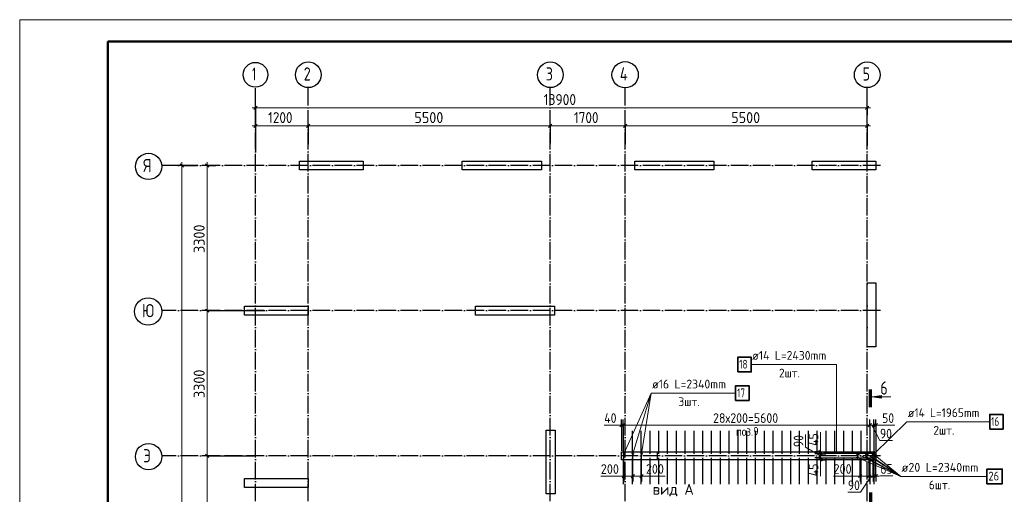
# Model space of a CAD drawing. Header units: millimetres. Extents: x -49773 to 2322955, y -3321 to 58485.
# Tile 507 of 580: x 1910262 to 1932637, y 45803 to 56601. Entities that reach past the tile are written whole.
import ezdxf

# ---------------------------------------------------------------- set-up
doc = ezdxf.new("R2010")
doc.units = ezdxf.units.MM
for name, pattern in [('______11', [500, 400, -50, 0, -50]), ('______3', [500, 400, -100]), ('______5', [1100, 800, -100, 100, -100])]:
    doc.linetypes.add(name, pattern=pattern)
for name, color, linetype, lineweight in [('Standard', 7, 'Continuous', 25), ('Арм.стержн. вертикальными 1', 22, 'Continuous', 35), ('Арм.стержн.горизонт. 2', 202, 'Continuous', 35), ('Балка_ общее', 7, '______3', 13), ('Обозначение разреза_ общее', 7, 'Continuous', 25), ('Размерная линия_ общее', 7, 'Continuous', 13), ('Стена_ общее', 7, 'Continuous', 35)]:
    doc.layers.add(name, color=color, linetype=linetype, lineweight=lineweight)
doc.layers.add('Арм.стержн. вертикальными 2', color=7, linetype='Continuous', lineweight=35, true_color=0x006e00)
doc.layers.add('Осевая линия_ общее', color=7, linetype='______5', lineweight=13, true_color=0xa0a0a0)
doc.styles.add('ISOCPEUR', font='txt')

msp = doc.modelspace()

# ---------------------------------------------------------------- hatches: boundary and pattern name
at = {"layer": 'Обозначение разреза_ общее', "linetype": 'Continuous', "lineweight": 13, "transparency": 33554687}
msp.add_hatch(color=7, dxfattribs=at).paths.add_polyline_path([(1929842.4, 47987.4), (1929632.4, 48017.4), (1929842.4, 48047.4)], flags=16)

# ---------------------------------------------------------------- linework, layer by layer
at = {"color": 7, "linetype": 'Continuous', "lineweight": 25, "transparency": 33554687}
for p, q in [((1916618.8, 53180.9), (1916618.8, 53380.9)), ((1916618.8, 53380.9), (1918068.8, 53380.9)), ((1918068.8, 53380.9), (1918068.8, 53180.9)), ((1920318.8, 53180.9), (1920318.8, 53380.9)), ((1920318.8, 53380.9), (1922118.8, 53380.9)), ((1922118.8, 53380.9), (1922118.8, 53180.9)), ((1924238.8, 53180.9), (1924238.8, 53380.9)), ((1924238.8, 53380.9), (1926038.8, 53380.9)), ((1926038.8, 53380.9), (1926038.8, 53180.9)), ((1928268.8, 53180.9), (1928268.8, 53380.9)), ((1928268.8, 53380.9), (1929718.8, 53380.9)), ((1929718.8, 53380.9), (1929718.8, 53180.9)), ((1918068.8, 53180.9), (1916618.8, 53180.9)), ((1922118.8, 53180.9), (1920318.8, 53180.9)), ((1926038.8, 53180.9), (1924238.8, 53180.9)), ((1929718.8, 53180.9), (1928268.8, 53180.9)), ((1929518.8, 49160.9), (1929518.8, 50610.9)), ((1929518.8, 50610.9), (1929718.8, 50610.9)), ((1929718.8, 50610.9), (1929718.8, 49160.9)), ((1915368.8, 49880.9), (1915368.8, 50080.9)), ((1915368.8, 50080.9), (1916818.8, 50080.9)), ((1916818.8, 50080.9), (1916818.8, 49880.9)), ((1920618.8, 49880.9), (1920618.8, 50080.9)), ((1920618.8, 50080.9), (1922418.8, 50080.9)), ((1922418.8, 50080.9), (1922418.8, 49880.9)), ((1916818.8, 49880.9), (1915368.8, 49880.9)), ((1922418.8, 49880.9), (1920618.8, 49880.9)), ((1929718.8, 49160.9), (1929518.8, 49160.9)), ((1922228.8, 45815.9), (1922228.8, 47265.9)), ((1922228.8, 47265.9), (1922428.8, 47265.9)), ((1922428.8, 47265.9), (1922428.8, 45815.9)), ((1915368.8, 45960.9), (1915368.8, 46160.9)), ((1915368.8, 46160.9), (1916818.8, 46160.9)), ((1916818.8, 46160.9), (1916818.8, 45960.9)), ((1916818.8, 45960.9), (1915368.8, 45960.9)), ((1922428.8, 45815.9), (1922228.8, 45815.9))]:
    msp.add_line(p, q, dxfattribs=at)
at = {"layer": 'Standard', "color": 7, "linetype": 'Continuous', "lineweight": 13, "transparency": 33554687}
msp.add_lwpolyline([(1910262.3, -2799.3), (1952262.3, -2799.3), (1952262.3, 56600.7), (1910262.3, 56600.7), (1910262.3, -2799.3)], close=True, dxfattribs=at)
at = {"layer": 'Standard', "color": 7, "linetype": 'Continuous', "lineweight": 50, "transparency": 33554687}
msp.add_lwpolyline([(1912262.3, 56100.7), (1951762.3, 56100.7), (1951762.3, -2299.3), (1912262.3, -2299.3), (1912262.3, 56100.7)], close=True, dxfattribs=at)
at = {"layer": 'Арм.стержн. вертикальными 1', "color": 4, "linetype": 'Continuous', "lineweight": 25, "transparency": 33554687}
for p, q in [((1923978.8, 47246), (1923978.8, 46726)), ((1924178.8, 47246), (1924178.8, 46726)), ((1924378.8, 47246), (1924378.8, 46726)), ((1924578.8, 47246), (1924578.8, 46726)), ((1924778.8, 47246), (1924778.8, 46726)), ((1924978.8, 47246), (1924978.8, 46726)), ((1925178.8, 47246), (1925178.8, 46726)), ((1925378.8, 47246), (1925378.8, 46726)), ((1925578.8, 47246), (1925578.8, 46726)), ((1925778.8, 47246), (1925778.8, 46726)), ((1925978.8, 47245.9), (1925978.8, 46725.9)), ((1926178.8, 47245.9), (1926178.8, 46725.9)), ((1926378.8, 47245.9), (1926378.8, 46725.9)), ((1926578.8, 47245.9), (1926578.8, 46725.9)), ((1926778.8, 47245.9), (1926778.8, 46725.9)), ((1926978.8, 47245.9), (1926978.8, 46725.9)), ((1927178.8, 47245.9), (1927178.8, 46725.9)), ((1927378.8, 47245.9), (1927378.8, 46725.9)), ((1927578.8, 47245.9), (1927578.8, 46725.9)), ((1927778.8, 47245.9), (1927778.8, 46725.9)), ((1927978.8, 47245.9), (1927978.8, 46725.9)), ((1928178.8, 47245.9), (1928178.8, 46725.9)), ((1928378.8, 47245.9), (1928378.8, 46725.9)), ((1928578.8, 47245.9), (1928578.8, 46725.9)), ((1928778.8, 47245.9), (1928778.8, 46725.9)), ((1928978.8, 47245.9), (1928978.8, 46725.9)), ((1929178.8, 47245.9), (1929178.8, 46725.9)), ((1929378.8, 47245.9), (1929378.8, 46725.9)), ((1929578.8, 47245.9), (1929578.8, 46725.9)), ((1929668.8, 47245.9), (1929668.8, 46725.9)), ((1923978.8, 46636), (1923978.8, 46036)), ((1924178.8, 46636), (1924178.8, 46036)), ((1924378.8, 46636), (1924378.8, 46036)), ((1924578.8, 46636), (1924578.8, 46036)), ((1924778.8, 46635.9), (1924778.8, 46036)), ((1924978.8, 46635.9), (1924978.8, 46036)), ((1925178.8, 46635.9), (1925178.8, 46036)), ((1925378.8, 46635.9), (1925378.8, 46036)), ((1925578.8, 46635.9), (1925578.8, 46036)), ((1925778.8, 46635.9), (1925778.8, 46036)), ((1925978.8, 46635.9), (1925978.8, 46035.9)), ((1926178.8, 46635.9), (1926178.8, 46035.9)), ((1926378.8, 46635.9), (1926378.8, 46035.9)), ((1926578.8, 46635.9), (1926578.8, 46035.9)), ((1926778.8, 46635.9), (1926778.8, 46035.9)), ((1926978.8, 46635.9), (1926978.8, 46035.9)), ((1927178.8, 46635.9), (1927178.8, 46035.9)), ((1927378.8, 46635.9), (1927378.8, 46035.9)), ((1927578.8, 46635.9), (1927578.8, 46035.9)), ((1927778.8, 46635.9), (1927778.8, 46035.9)), ((1927978.8, 46635.9), (1927978.8, 46035.9)), ((1928178.8, 46635.9), (1928178.8, 46035.9)), ((1928378.8, 46635.9), (1928378.8, 46035.9)), ((1928578.8, 46635.9), (1928578.8, 46035.9)), ((1928778.8, 46635.9), (1928778.8, 46035.9)), ((1928978.8, 46635.9), (1928978.8, 46035.9)), ((1929178.8, 46635.9), (1929178.8, 46035.9)), ((1929378.8, 46635.9), (1929378.8, 46035.9)), ((1929578.8, 46635.9), (1929578.8, 46035.9)), ((1929668.8, 46635.9), (1929668.8, 46035.9))]:
    msp.add_line(p, q, dxfattribs=at)
at = {"layer": 'Арм.стержн. вертикальными 2', "color": 7, "linetype": 'Continuous', "lineweight": 13, "transparency": 33554687}
for p, q in [((1924611.9, 48104.2), (1923994.6, 46726.5)), ((1924611.9, 48104.2), (1924194.6, 46726.5)), ((1924611.9, 48104.2), (1924394.6, 46726.5)), ((1924611.9, 48104.2), (1926531.9, 48104.2)), ((1930282.2, 46210.5), (1929303.8, 46720.9)), ((1930282.2, 46210.5), (1929303.8, 46640.9)), ((1930282.2, 46210.5), (1929503.8, 46720.9)), ((1930282.2, 46210.5), (1929503.8, 46640.9)), ((1930282.2, 46210.5), (1929653.8, 46720.9)), ((1930282.2, 46210.5), (1929653.8, 46640.9)), ((1930282.2, 46210.5), (1932242.2, 46210.5))]:
    msp.add_line(p, q, dxfattribs=at)
at = {"layer": 'Арм.стержн. вертикальными 2', "color": 7, "linetype": 'Continuous', "lineweight": 35, "transparency": 33554687}
for points in [[(1926531.9, 47937.6), (1926838.6, 47937.6), (1926838.6, 48270.9), (1926531.9, 48270.9), (1926531.9, 47937.6)], [(1932242.2, 46043.8), (1932588.8, 46043.8), (1932588.8, 46377.1), (1932242.2, 46377.1), (1932242.2, 46043.8)]]:
    msp.add_lwpolyline(points, dxfattribs=at)
at = {"layer": 'Арм.стержн. вертикальными 2', "color": 5, "linetype": 'Continuous', "lineweight": 50, "true_color": 0x1c1cff, "transparency": 33554687}
for centre in [(1923994.6, 46726.5), (1924194.6, 46726.5), (1924394.6, 46726.5)]:
    msp.add_circle(centre, 8, dxfattribs=at)
at = {"layer": 'Арм.стержн. вертикальными 2', "color": 33, "linetype": 'Continuous', "lineweight": 50, "true_color": 0xf0a546, "transparency": 33554687}
for centre in [(1929303.8, 46720.9), (1929303.8, 46640.9), (1929503.8, 46720.9), (1929503.8, 46640.9), (1929653.8, 46720.9), (1929653.8, 46640.9)]:
    msp.add_circle(centre, 10, dxfattribs=at)
at = {"layer": 'Арм.стержн.горизонт. 2', "color": 7, "linetype": 'Continuous', "lineweight": 13, "transparency": 33554687}
for p, q in [((1926885.6, 48756), (1928825.6, 48756)), ((1928825.6, 48756), (1928825.6, 46735.9)), ((1928825.6, 48756), (1928825.6, 46735.9)), ((1930424.1, 47452.9), (1929680.7, 46722.6)), ((1930424.1, 47452.9), (1929680.7, 46722.6)), ((1930424.1, 47452.9), (1932304.1, 47452.9))]:
    msp.add_line(p, q, dxfattribs=at)
at = {"layer": 'Арм.стержн.горизонт. 2', "color": 7, "linetype": 'Continuous', "lineweight": 35, "transparency": 33554687}
for points in [[(1926579, 48589.3), (1926885.6, 48589.3), (1926885.6, 48922.6), (1926579, 48922.6), (1926579, 48589.3)], [(1932304.1, 47286.2), (1932610.8, 47286.2), (1932610.8, 47619.6), (1932304.1, 47619.6), (1932304.1, 47286.2)]]:
    msp.add_lwpolyline(points, dxfattribs=at)
at = {"layer": 'Арм.стержн.горизонт. 2', "color": 211, "linetype": 'Continuous', "lineweight": 25, "true_color": 0xff54ff, "transparency": 33554687}
for points in [[(1928525.8, 46735.9), (1929651.7, 46735.9), (1929659.1, 46734.9), (1929666.7, 46732.4), (1929673.8, 46728.4), (1929679.5, 46723.6), (1929684.3, 46717.9), (1929688.3, 46710.8), (1929690.8, 46703.2), (1929691.8, 46695.7), (1929691.8, 46666.1), (1929690.8, 46658.7), (1929688.3, 46651), (1929684.3, 46644), (1929679.5, 46638.2), (1929673.8, 46633.4), (1929666.7, 46629.5), (1929659.1, 46626.9), (1929651.7, 46625.9), (1928525.8, 46625.9)], [(1928525.8, 46735.9), (1929651.7, 46735.9), (1929659.1, 46734.9), (1929666.7, 46732.4), (1929673.8, 46728.4), (1929679.5, 46723.6), (1929684.3, 46717.9), (1929688.3, 46710.8), (1929690.8, 46703.2), (1929691.8, 46695.7), (1929691.8, 46666.1), (1929690.8, 46658.7), (1929688.3, 46651), (1929684.3, 46644), (1929679.5, 46638.2), (1929673.8, 46633.4), (1929666.7, 46629.5), (1929659.1, 46626.9), (1929651.7, 46625.9), (1928525.8, 46625.9)], [(1928989.8, 46735.9), (1929651.7, 46735.9), (1929659.1, 46734.9), (1929666.7, 46732.4), (1929673.8, 46728.4), (1929679.5, 46723.6), (1929684.3, 46717.9), (1929688.3, 46710.8), (1929690.8, 46703.2), (1929691.8, 46695.7), (1929691.8, 46666.1), (1929690.8, 46658.7), (1929688.3, 46651), (1929684.3, 46644), (1929679.5, 46638.2), (1929673.8, 46633.4), (1929666.7, 46629.5), (1929659.1, 46626.9), (1929651.7, 46625.9), (1928525.8, 46625.9)], [(1928989.8, 46735.9), (1929651.7, 46735.9), (1929659.1, 46734.9), (1929666.7, 46732.4), (1929673.8, 46728.4), (1929679.5, 46723.6), (1929684.3, 46717.9), (1929688.3, 46710.8), (1929690.8, 46703.2), (1929691.8, 46695.7), (1929691.8, 46666.1), (1929690.8, 46658.7), (1929688.3, 46651), (1929684.3, 46644), (1929679.5, 46638.2), (1929673.8, 46633.4), (1929666.7, 46629.5), (1929659.1, 46626.9), (1929651.7, 46625.9), (1928525.8, 46625.9)]]:
    msp.add_lwpolyline(points, dxfattribs=at)
at = {"layer": 'Балка_ общее', "color": 7, "linetype": 'Continuous', "lineweight": 13, "transparency": 33554687}
for p, q in [((1915618.8, 54598.2), (1915543.8, 54598.2)), ((1915618.8, 54598.2), (1929518.8, 54598.2)), ((1929518.8, 54598.2), (1929593.8, 54598.2)), ((1915618.8, 54188.3), (1915543.8, 54188.3)), ((1915618.8, 54188.3), (1916818.8, 54188.3)), ((1916818.8, 54188.3), (1922318.8, 54188.3)), ((1922318.8, 54188.3), (1924018.8, 54188.3)), ((1924018.8, 54188.3), (1929518.8, 54188.3)), ((1929518.8, 54188.3), (1929593.8, 54188.3)), ((1913950.2, 53280.9), (1913950.2, 53355.9)), ((1913950.2, 32240.9), (1913950.2, 53280.9)), ((1914525.7, 53280.9), (1914525.7, 53355.9)), ((1914525.7, 49980.9), (1914525.7, 53280.9)), ((1914525.7, 46680.9), (1914525.7, 49980.9)), ((1914525.7, 42760.9), (1914525.7, 46680.9))]:
    msp.add_line(p, q, dxfattribs=at)
at = {"layer": 'Балка_ общее', "color": 7, "linetype": 'Continuous', "lineweight": 25, "transparency": 33554687}
for p, q in [((1915581.3, 54560.8), (1915656.3, 54635.8)), ((1929481.3, 54560.8), (1929556.3, 54635.8)), ((1915581.3, 54150.7), (1915656.3, 54225.8)), ((1916781.3, 54150.7), (1916856.3, 54225.8)), ((1922281.3, 54150.7), (1922356.3, 54225.8)), ((1923981.3, 54150.7), (1924056.3, 54225.8)), ((1929481.3, 54150.7), (1929556.3, 54225.8)), ((1913987.7, 53243.4), (1913912.7, 53318.4)), ((1914563.2, 53243.4), (1914488.2, 53318.4)), ((1914563.2, 49943.4), (1914488.2, 50018.4)), ((1914563.2, 46643.4), (1914488.2, 46718.4))]:
    msp.add_line(p, q, dxfattribs=at)
at = {"layer": 'Балка_ общее', "color": 251, "linetype": 'Continuous', "lineweight": -3, "true_color": 0x656565, "transparency": 33554687}
for p, q in [((1915618.8, 54598.2), (1915618.8, 54723.3)), ((1915618.8, 54598.2), (1915618.8, 54473.3)), ((1915618.8, 54598.2), (1915618.8, 54240.9)), ((1929518.8, 54598.2), (1929518.8, 54723.3)), ((1929518.8, 54598.2), (1929518.8, 54473.3)), ((1929518.8, 54598.2), (1929518.8, 54426.8)), ((1915618.8, 54188.3), (1915618.8, 54313.2)), ((1915618.8, 54188.3), (1915618.8, 54063.3)), ((1915618.8, 54188.3), (1915618.8, 53600.9)), ((1916818.8, 54188.3), (1916818.8, 54313.2)), ((1916818.8, 54188.3), (1916818.8, 54063.3)), ((1916818.8, 54188.3), (1916818.8, 53768.7)), ((1922318.8, 54188.3), (1922318.8, 54313.2)), ((1922318.8, 54188.3), (1922318.8, 54063.3)), ((1922318.8, 54188.3), (1922318.8, 53790.3)), ((1924018.8, 54188.3), (1924018.8, 54313.2)), ((1924018.8, 54188.3), (1924018.8, 54063.3)), ((1924018.8, 54188.3), (1924018.8, 53768.7)), ((1929518.8, 54188.3), (1929518.8, 54313.2)), ((1929518.8, 54188.3), (1929518.8, 54063.3)), ((1929518.8, 54188.3), (1929518.8, 53727.1)), ((1913950.2, 53280.9), (1913825.2, 53280.9)), ((1913950.2, 53280.9), (1914075.2, 53280.9)), ((1913950.2, 53280.9), (1914302.6, 53280.9)), ((1914525.7, 53280.9), (1914400.7, 53280.9)), ((1914525.7, 53280.9), (1914650.7, 53280.9)), ((1914525.7, 53280.9), (1914722.6, 53280.9)), ((1914525.7, 49980.9), (1914400.7, 49980.9)), ((1914525.7, 49980.9), (1914650.7, 49980.9)), ((1914525.7, 49980.9), (1915835.7, 49980.9)), ((1914525.7, 46680.9), (1914400.7, 46680.9)), ((1914525.7, 46680.9), (1914650.7, 46680.9)), ((1914525.7, 46680.9), (1915592.3, 46680.9))]:
    msp.add_line(p, q, dxfattribs=at)
at = {"layer": 'Обозначение разреза_ общее', "color": 7, "linetype": 'Continuous', "lineweight": 70, "transparency": 33554687}
for p, q in [((1929592.4, 47786.8), (1929592.4, 48188.8)), ((1929592.4, 45846.8), (1929592.4, 45444.8))]:
    msp.add_line(p, q, dxfattribs=at)
at = {"layer": 'Обозначение разреза_ общее', "color": 7, "linetype": 'Continuous', "lineweight": 13, "transparency": 33554687}
for p, q in [((1929632.4, 48017.4), (1929842.4, 48047.4)), ((1929632.4, 48017.4), (1930056.4, 48017.4)), ((1929632.4, 48017.4), (1929632.4, 48017.4)), ((1929632.4, 48017.4), (1929632.4, 48017.4)), ((1929632.4, 48017.4), (1929632.4, 48017.4)), ((1929842.4, 47987.4), (1929632.4, 48017.4)), ((1929842.4, 48047.4), (1929842.4, 47987.4)), ((1929842.4, 48017.4), (1929857.4, 48017.4))]:
    msp.add_line(p, q, dxfattribs=at)
at = {"layer": 'Осевая линия_ общее', "color": 253, "linetype": '______11', "lineweight": -3, "true_color": 0xa0a0a0, "transparency": 33554687}
for p, q in [((1915618.8, 32140.9), (1915618.8, 55049.1)), ((1916818.8, 32140.9), (1916818.8, 55049.1)), ((1922318.8, 32140.9), (1922318.8, 55049.1)), ((1924018.8, 32140.9), (1924018.8, 55049.1)), ((1929518.8, 32140.9), (1929518.8, 55049.1)), ((1929820.8, 53280.9), (1913487, 53280.9)), ((1929820.8, 49980.9), (1913487, 49980.9)), ((1929820.8, 46680.9), (1913487, 46680.9))]:
    msp.add_line(p, q, dxfattribs=at)
at = {"layer": 'Осевая линия_ общее', "color": 7, "linetype": 'Continuous', "lineweight": 25, "transparency": 33554687}
for centre, radius in [((1915620.7, 55346.8), 281.9), ((1916821.2, 55346.8), 292.4), ((1922321.2, 55346.8), 292.4), ((1924020.1, 55346.8), 298.8), ((1929521.2, 55346.8), 292.4), ((1913190.8, 53261.4), 298.8), ((1913181.5, 49961.4), 309.5), ((1913190.8, 46661.4), 298.8)]:
    msp.add_circle(centre, radius, dxfattribs=at)
at = {"layer": 'Размерная линия_ общее', "color": 253, "linetype": 'Continuous', "lineweight": -3, "true_color": 0xa0a0a0, "transparency": 33554687}
for p, q in [((1923938.8, 47377.7), (1923938.8, 47502.7)), ((1923978.8, 47377.7), (1923978.8, 47502.7)), ((1929578.8, 47377.7), (1929578.8, 47502.7)), ((1929668.8, 47377.7), (1929668.8, 47502.7)), ((1929718.8, 47377.7), (1929718.8, 47502.7)), ((1923938.8, 47377.7), (1923938.8, 47252.7)), ((1923978.8, 47377.7), (1923978.8, 47252.7)), ((1929578.8, 47377.7), (1929578.8, 47252.7)), ((1929668.8, 47377.7), (1929668.8, 47252.7)), ((1929718.8, 47377.7), (1929718.8, 47252.7)), ((1928459.8, 46770.9), (1928334.8, 46770.9)), ((1928459.8, 46770.9), (1928584.8, 46770.9)), ((1928459.8, 46725.9), (1928334.8, 46725.9)), ((1928459.8, 46636.4), (1928334.8, 46636.4)), ((1928459.8, 46590.9), (1928334.8, 46590.9)), ((1928459.8, 46725.9), (1928584.8, 46725.9)), ((1928459.8, 46725.9), (1928493.5, 46725.9)), ((1928459.8, 46636.4), (1928584.8, 46636.4)), ((1928459.8, 46636.4), (1928493.5, 46636.4)), ((1928459.8, 46590.9), (1928584.8, 46590.9)), ((1923993.8, 46218.8), (1923993.8, 46343.8)), ((1924193.8, 46218.8), (1924193.8, 46343.8)), ((1924393.8, 46218.8), (1924393.8, 46343.8)), ((1929363.8, 46219.5), (1929363.8, 46344.5)), ((1929563.8, 46219.5), (1929563.8, 46344.5)), ((1929653.8, 46219.5), (1929653.8, 46344.5)), ((1929718.8, 46219.5), (1929718.8, 46344.5)), ((1923993.8, 46218.8), (1923993.8, 46093.8)), ((1924193.8, 46218.8), (1924193.8, 46093.8)), ((1924393.8, 46218.8), (1924393.8, 46093.8)), ((1929363.8, 46219.5), (1929363.8, 46094.5)), ((1929563.8, 46219.5), (1929563.8, 46094.5)), ((1929653.8, 46219.5), (1929653.8, 46094.5)), ((1929718.8, 46219.5), (1929718.8, 46094.5))]:
    msp.add_line(p, q, dxfattribs=at)
at = {"layer": 'Размерная линия_ общее', "color": 7, "linetype": 'Continuous', "lineweight": 13, "transparency": 33554687}
for p, q in [((1923853.9, 47377.7), (1923545.9, 47377.7)), ((1923958.8, 47377.7), (1923853.9, 47377.7)), ((1923938.8, 47377.7), (1923863.8, 47377.7)), ((1923938.8, 47377.7), (1923978.8, 47377.7)), ((1928460.2, 46905.9), (1928460.2, 47213.9)), ((1929578.8, 47377.7), (1929668.8, 47377.7)), ((1929623.8, 47377.7), (1929811, 47024.6)), ((1929668.8, 47377.7), (1929718.8, 47377.7)), ((1929693.8, 47377.7), (1929861.3, 47377.1)), ((1929718.8, 47377.7), (1929793.8, 47377.7)), ((1929861.3, 47377.1), (1930147.3, 47377.1)), ((1928120.5, 46877.3), (1928120.5, 47163.3)), ((1929811, 47024.6), (1930097, 47024.6)), ((1928459.8, 46681.2), (1928120.5, 46877.3)), ((1928459.8, 46748.4), (1928460.2, 46905.9)), ((1928459.8, 46770.9), (1928459.8, 46845.9)), ((1928459.8, 46725.9), (1928459.8, 46770.9)), ((1928459.8, 46636.4), (1928459.8, 46725.9)), ((1928459.8, 46590.9), (1928459.8, 46636.4)), ((1928459.8, 46613.7), (1928460.4, 46523.2)), ((1928459.8, 46590.9), (1928459.8, 46515.9)), ((1928460.4, 46523.2), (1928460.4, 46215.2)), ((1923908.1, 46217.6), (1923468.1, 46217.6)), ((1924093.8, 46218.8), (1923908.1, 46217.6)), ((1923993.8, 46218.8), (1923918.8, 46218.8)), ((1923993.8, 46218.8), (1924193.8, 46218.8)), ((1924193.8, 46218.8), (1924393.8, 46218.8)), ((1924293.8, 46218.8), (1924491, 46219.6)), ((1924393.8, 46218.8), (1924468.8, 46218.8)), ((1924491, 46219.6), (1924931, 46219.6)), ((1929195.7, 46219.5), (1928755.7, 46219.5)), ((1929463.8, 46219.5), (1929195.7, 46219.5)), ((1929363.8, 46219.5), (1929288.8, 46219.5)), ((1929363.8, 46219.5), (1929563.8, 46219.5)), ((1929608.8, 46219.5), (1929368.4, 45848.4)), ((1929563.8, 46219.5), (1929653.8, 46219.5)), ((1929653.8, 46219.5), (1929718.8, 46219.5)), ((1929686.3, 46219.5), (1929821.1, 46219.7)), ((1929718.8, 46219.5), (1929793.8, 46219.5)), ((1929821.1, 46219.7), (1930107.1, 46219.7)), ((1929368.4, 45848.4), (1929082.4, 45848.4))]:
    msp.add_line(p, q, dxfattribs=at)
at = {"layer": 'Размерная линия_ общее', "color": 7, "linetype": 'Continuous', "lineweight": 25, "transparency": 33554687}
for p, q in [((1923901.3, 47340.2), (1923976.3, 47415.2)), ((1923941.3, 47340.2), (1924016.3, 47415.2)), ((1929541.3, 47340.2), (1929616.3, 47415.2)), ((1929631.3, 47340.2), (1929706.3, 47415.2)), ((1929681.3, 47340.2), (1929756.3, 47415.2)), ((1928497.3, 46733.4), (1928422.3, 46808.4)), ((1928497.3, 46688.4), (1928422.3, 46763.4)), ((1928497.3, 46598.9), (1928422.3, 46673.9)), ((1928497.3, 46553.4), (1928422.3, 46628.4)), ((1923956.3, 46181.3), (1924031.3, 46256.3)), ((1924156.3, 46181.3), (1924231.3, 46256.3)), ((1924356.3, 46181.3), (1924431.3, 46256.3)), ((1929326.3, 46182), (1929401.3, 46257)), ((1929526.3, 46182), (1929601.3, 46257)), ((1929616.3, 46182), (1929691.3, 46257)), ((1929681.3, 46182), (1929756.3, 46257))]:
    msp.add_line(p, q, dxfattribs=at)
at = {"layer": 'Размерная линия_ общее', "color": 253, "linetype": 'Continuous', "lineweight": -3, "true_color": 0xa0a0a0, "transparency": 33554687}
for points in [[(1923938.8, 47377.7), (1923938.8, 47370.7), (1923938.8, 47370.7), (1923938.8, 46790.9)], [(1923978.8, 47377.7), (1923978.8, 47368.4), (1923978.8, 47368.4), (1923978.8, 46745.9)], [(1929578.8, 47377.7), (1929578.8, 47052.8), (1929578.8, 47052.8), (1929578.8, 46745.9)], [(1929668.8, 47377.7), (1929668.8, 47047.8), (1929668.8, 47047.8), (1929668.8, 46745.9)], [(1929718.8, 47377.7), (1929718.8, 47045), (1929718.8, 47045), (1929718.8, 46790.9)], [(1928459.8, 46770.9), (1928443.2, 46770.9), (1928443.2, 46770.9), (1928433, 46770.9)], [(1923993.8, 46218.8), (1923993.8, 46235.7), (1923993.8, 46235.7), (1923993.8, 46705.9)], [(1924193.8, 46218.8), (1924193.8, 46236.1), (1924193.8, 46236.1), (1924193.8, 46705.9)], [(1924393.8, 46218.8), (1924393.8, 46236.5), (1924393.8, 46236.5), (1924393.8, 46705.9)], [(1928459.8, 46590.9), (1928443.3, 46590.9), (1928443.3, 46590.9), (1928433, 46590.9)], [(1929363.8, 46219.5), (1929363.8, 46236.7), (1929363.8, 46236.7), (1929363.8, 46615.9)], [(1929563.8, 46219.5), (1929563.8, 46236.7), (1929563.8, 46236.7), (1929563.8, 46615.9)], [(1929653.8, 46219.5), (1929653.8, 46236.7), (1929653.8, 46236.7), (1929653.8, 46615.9)], [(1929718.8, 46219.5), (1929718.8, 46236.7), (1929718.8, 46236.7), (1929718.8, 46570.9)]]:
    msp.add_lwpolyline(points, dxfattribs=at)
at = {"layer": 'Размерная линия_ общее', "color": 7, "linetype": 'Continuous', "lineweight": 13, "transparency": 33554687}
msp.add_lwpolyline([(1923978.8, 47377.7), (1924127.8, 47377.7), (1924127.8, 47377.7), (1929578.8, 47377.7)], dxfattribs=at)
at = {"layer": 'Стена_ общее', "color": 7, "linetype": 'Continuous', "lineweight": 25, "transparency": 33554687}
for p, q in [((1923938.8, 46590.9), (1923938.8, 46770.9)), ((1923938.8, 46770.9), (1924758.8, 46770.9)), ((1924758.8, 46590.9), (1924758.8, 46770.9)), ((1924758.8, 46770.9), (1929718.8, 46770.9)), ((1929718.8, 46770.9), (1929718.8, 46590.9)), ((1924758.8, 46590.9), (1923938.8, 46590.9)), ((1929718.8, 46590.9), (1924758.8, 46590.9))]:
    msp.add_line(p, q, dxfattribs=at)

# ---------------------------------------------------------------- texts
at = {"layer": 'Standard', "color": 7, "linetype": 'Continuous', "lineweight": 18, "transparency": 33554687, "insert": (1926538, 47133.5), "char_height": 200, "width": 639.292, "attachment_point": 7, "style": 'ISOCPEUR'}
msp.add_mtext('\\W0.85;поз.9', dxfattribs=at)
at = {"layer": 'Арм.стержн. вертикальными 2', "color": 7, "linetype": 'Continuous', "lineweight": 25, "transparency": 33554687, "char_height": 200, "attachment_point": 7, "style": 'ISOCPEUR'}
for s, insert, width in [('\\W0.96;ø16 L=2340mm ', (1924631.9, 48210.9), 1975.096), ('\\W0.75;17', (1926565.2, 48010.9), 314.851), ('\\W0.94;3шт. ', (1925231.9, 47810.9), 774.193), ('\\W0.98;ø20 L=2340mm ', (1930302.2, 46317.1), 2017.024), ('\\W0.87;26', (1932275.5, 46117.1), 367.21), ('\\W0.94;6шт. ', (1930922.2, 45917.1), 774.186)]:
    msp.add_mtext(s, dxfattribs=dict(at, insert=insert, width=width))
at = {"layer": 'Арм.стержн.горизонт. 2', "color": 7, "linetype": 'Continuous', "lineweight": 25, "transparency": 33554687, "char_height": 200, "attachment_point": 7, "style": 'ISOCPEUR'}
for s, insert, width in [('\\W0.96;ø14 L=2430mm ', (1926905.6, 48862.6), 1995.177), ('\\W0.75;18', (1926612.3, 48662.6), 314.851), ('\\W0.94;2шт. ', (1927515.7, 48462.6), 774.193), ('\\W0.94;ø14 L=1965mm ', (1930444.1, 47559.6), 1933.181), ('\\W0.75;16', (1932337.5, 47359.6), 314.851), ('\\W0.94;2шт. ', (1931024.1, 47159.6), 774.193)]:
    msp.add_mtext(s, dxfattribs=dict(at, insert=insert, width=width))
at = {"layer": 'Балка_ общее', "color": 7, "linetype": 'Continuous', "lineweight": 25, "transparency": 33554687, "char_height": 250, "attachment_point": 7, "style": 'ISOCPEUR'}
for s, insert, width in [('\\W0.89;13900', (1922168.8, 54658.3), 935.849), ('\\W0.87;1200', (1915906.3, 54248.3), 757.842), ('\\W0.93;5500', (1919231.3, 54248.3), 816.012), ('\\W0.87;1700', (1922856.3, 54248.3), 757.849), ('\\W0.93;5500', (1926431.3, 54248.3), 816.019)]:
    msp.add_mtext(s, dxfattribs=dict(at, insert=insert, width=width))
at = {"layer": 'Балка_ общее', "color": 7, "linetype": 'Continuous', "lineweight": 25, "transparency": 33554687, "char_height": 250, "width": 816.012, "attachment_point": 7, "rotation": 90, "style": 'ISOCPEUR'}
for insert in [(1914465.7, 51293.4), (1914465.7, 47993.4)]:
    msp.add_mtext('\\W0.93;3300', dxfattribs=dict(at, insert=insert))
at = {"layer": 'Обозначение разреза_ общее', "color": 7, "linetype": 'Continuous', "lineweight": 25, "transparency": 33554687, "attachment_point": 7, "style": 'ISOCPEUR'}
for s, insert, char_height, width in [('\\W0.78;6', (1929817, 48070.9), 300, 326.407), ('\\W0.95;вид А', (1924646.4, 45753), 250, 1017.944)]:
    msp.add_mtext(s, dxfattribs=dict(at, insert=insert, char_height=char_height, width=width))
at = {"layer": 'Осевая линия_ общее', "color": 7, "linetype": 'Continuous', "lineweight": 25, "transparency": 33554687, "char_height": 300, "attachment_point": 7, "style": 'ISOCPEUR'}
for s, insert, width in [('\\W0.56;1', (1915545.7, 55216.3), 233.324), ('\\W0.78;2', (1916716.2, 55216.3), 326.407), ('\\W0.78;3', (1922216.2, 55216.3), 326.407), ('\\W0.80;4', (1923900.1, 55216.3), 359.839), ('\\W0.78;5', (1929416.2, 55216.3), 326.407), ('\\W0.80;Я', (1913070.8, 53130.9), 359.83), ('\\W0.83;Ю', (1913039, 49830.9), 408.875), ('\\W0.80;Э', (1913070.8, 46530.9), 359.83)]:
    msp.add_mtext(s, dxfattribs=dict(at, insert=insert, width=width))
at = {"layer": 'Размерная линия_ общее', "color": 7, "linetype": 'Continuous', "lineweight": 25, "transparency": 33554687, "char_height": 220, "attachment_point": 7, "style": 'ISOCPEUR'}
for s, insert, width in [('\\W0.88;40', (1923545.9, 47427.7), 426.789), ('\\W0.89;28х200=5600', (1926018.8, 47427.7), 1636.166), ('\\W0.87;50', (1929861.3, 47427.1), 403.924), ('\\W0.87;90', (1929811, 47074.6), 403.924), ('\\W0.91;200', (1923468.1, 46267.6), 561.981), ('\\W0.91;200', (1924491, 46269.6), 561.988), ('\\W0.91;200', (1928755.7, 46269.5), 561.981), ('\\W0.87;65', (1929821.1, 46269.7), 403.932), ('\\W0.87;90', (1929082.4, 45898.4), 403.932)]:
    msp.add_mtext(s, dxfattribs=dict(at, insert=insert, width=width))
at = {"layer": 'Размерная линия_ общее', "color": 7, "linetype": 'Continuous', "lineweight": 25, "transparency": 33554687, "char_height": 220, "attachment_point": 7, "rotation": 90, "style": 'ISOCPEUR'}
for s, insert, width in [('\\W0.87;90', (1928070.5, 46877.3), 403.924), ('\\W0.88;45', (1928410.2, 46905.9), 426.797), ('\\W0.88;45', (1928410.4, 46215.2), 426.797)]:
    msp.add_mtext(s, dxfattribs=dict(at, insert=insert, width=width))

doc.saveas('drawing.dxf')
